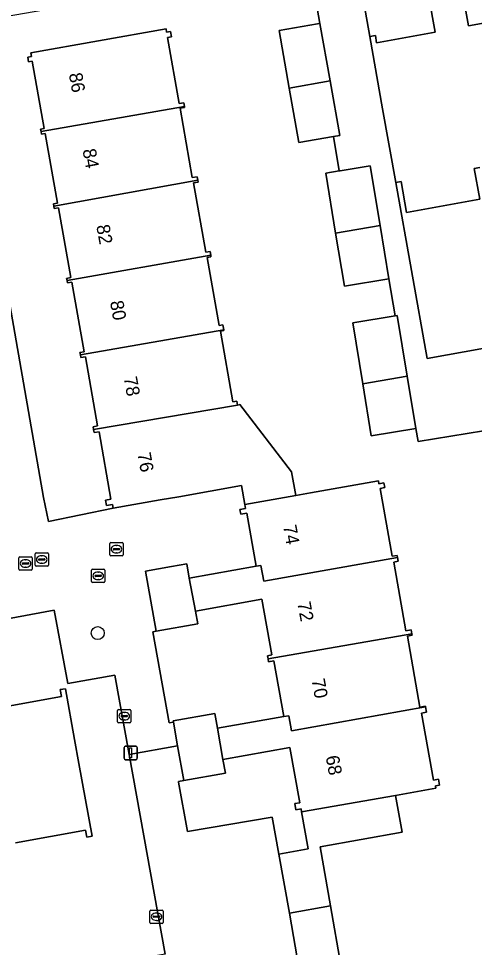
# Model space of a CAD drawing. Extents: x 157793 to 159380, y 380877 to 382313.
# Drawn here: x 158380 to 158414.2, y 381356.9 to 381426.6 of the extents above; entities that cross this region are included whole.
import ezdxf

# ---------------------------------------------------------------- set-up
doc = ezdxf.new("R2010")
doc.units = 0
for name, color, linetype in [('IMGEO_Boom', 7, 'Continuous'), ('IMGEO_Brandkraan', 7, 'Continuous'), ('IMGEO_Erf', 7, 'Continuous'), ('IMGEO_Kolk', 7, 'Continuous'), ('IMGEO_Lichtmast', 7, 'Continuous'), ('IMGEO_Pand', 7, 'Continuous'), ('IMGEO_Pand_nummerreeks', 7, 'Continuous'), ('IMGEO_Rijbaan_lokaal_open', 7, 'Continuous'), ('IMGEO_Rioolput', 7, 'Continuous'), ('IMGEO_Voetpad_open', 7, 'Continuous')]:
    doc.layers.add(name, color=color, linetype=linetype)

msp = doc.modelspace()

# ---------------------------------------------------------------- linework, layer by layer
at = {"layer": 'IMGEO_Boom'}
msp.add_circle((158385.911, 381380.479), 0.489, dxfattribs=at)
at = {"layer": 'IMGEO_Brandkraan'}
for p, q in [((158381.221, 381385.571), (158381.221, 381386.423)), ((158381.296, 381386.497), (158382.148, 381386.497)), ((158381.48, 381385.991), (158381.48, 381386.003)), ((158381.523, 381386.04), (158381.921, 381386.04)), ((158381.709, 381386.277), (158381.734, 381386.277)), ((158381.964, 381386.003), (158381.964, 381385.991)), ((158382.222, 381386.423), (158382.222, 381385.571)), ((158382.148, 381385.497), (158381.296, 381385.497)), ((158381.918, 381385.954), (158381.52, 381385.954)), ((158381.732, 381385.717), (158381.707, 381385.717))]:
    msp.add_line(p, q, dxfattribs=at)
for points in [[(158381.221, 381385.571), (158381.221, 381386.423)], [(158381.296, 381386.497), (158382.148, 381386.497)], [(158382.222, 381386.423), (158382.222, 381385.571)], [(158382.148, 381385.497), (158381.296, 381385.497)]]:
    msp.add_lwpolyline(points, dxfattribs=at)
for centre, radius, start, end in [((158381.298, 381386.421), 0.0765, 91.55205, 178.44795), ((158381.298, 381386.421), 0.0765, 91.55205, 178.44795), ((158381.52, 381386), 0.0403, 85.87752, 175.75265), ((158381.517, 381385.99), 0.0366, 178.93798, 274.71019), ((158381.921, 381385.997), 0.043, 264.86636, 352.45326), ((158381.925, 381386.002), 0.0386, 1.73085, 96.63898), ((158382.146, 381386.421), 0.0765, 1.55205, 88.44795), ((158382.146, 381386.421), 0.0765, 1.55205, 88.44795), ((158381.298, 381385.573), 0.0765, 181.55205, 268.44795), ((158381.298, 381385.573), 0.0765, 181.55205, 268.44795), ((158382.146, 381385.573), 0.0765, 271.55205, 358.44795), ((158382.146, 381385.573), 0.0765, 271.55205, 358.44795)]:
    msp.add_arc(centre, radius, start, end, dxfattribs=at)
for centre, major_axis, ratio, start_param, end_param in [((158381.708, 381385.997), (-0.387, 0.002), 0.722429, 4.712389, 7.853982), ((158381.733, 381385.997), (-0.39, 0.002), 0.717154, 1.570796, 4.712389)]:
    msp.add_ellipse(centre, major_axis=major_axis, ratio=ratio, start_param=start_param, end_param=end_param, dxfattribs=at)
at = {"layer": 'IMGEO_Erf'}
for points in [[(158423.88, 381438.688), (158408.121, 381435.824), (158408.23, 381435.291), (158404.617, 381434.627), (158405.232, 381431.245), (158406.31, 381425.206), (158406.731, 381425.281), (158406.827, 381424.744), (158411.216, 381425.529), (158410.323, 381430.524), (158409.297, 381430.341), (158408.727, 381433.527), (158413.145, 381434.317), (158413.714, 381431.131), (158412.829, 381430.973), (158413.715, 381426.018), (158417.897, 381426.765)], [(158418.518, 381396.255), (158409.932, 381394.841), (158409.772, 381395.813), (158406.429, 381395.262), (158405.784, 381399.177), (158405.032, 381403.744), (158408.207, 381404.266), (158407.751, 381407.041), (158404.408, 381406.49), (158403.754, 381410.459), (158403.011, 381414.972), (158404.022, 381415.138), (158403.598, 381417.717), (158400.991, 381417.256), (158400.269, 381421.344), (158399.508, 381425.651), (158402.397, 381426.162), (158402.574, 381426.193), (158401.802, 381430.651), (158401.691, 381430.632), (158391.883, 381428.934), (158377.508, 381426.445), (158376.475, 381425.963)], [(158378.266, 381411.001), (158381.858, 381390.651), (158382.22, 381388.857), (158387.065, 381389.835), (158387.016, 381390.113), (158386.576, 381390.035), (158386.504, 381390.442), (158386.905, 381390.513), (158386.01, 381395.58), (158385.646, 381395.515), (158385.607, 381395.735), (158385.568, 381395.956), (158385.903, 381396.015), (158384.987, 381401.204), (158384.65, 381401.144), (158384.617, 381401.33), (158384.584, 381401.515), (158384.906, 381401.572), (158383.984, 381406.793), (158383.644, 381406.733), (158383.614, 381406.904), (158383.583, 381407.077), (158383.904, 381407.134), (158382.981, 381412.36), (158382.654, 381412.302), (158382.623, 381412.48), (158382.591, 381412.66), (158382.889, 381412.713), (158381.967, 381417.935), (158381.701, 381417.888), (158381.668, 381418.075), (158381.635, 381418.26), (158381.9, 381418.306), (158381.007, 381423.363), (158380.726, 381423.313), (158380.666, 381423.652), (158380.949, 381423.702), (158380.898, 381423.987), (158391.038, 381425.778), (158391.083, 381425.525), (158391.374, 381425.576), (158391.445, 381425.174), (158391.155, 381425.122), (158392.028, 381420.18), (158392.362, 381420.239), (158392.411, 381419.963), (158392.423, 381419.894), (158392.087, 381419.835), (158393.006, 381414.633), (158393.366, 381414.697), (158393.414, 381414.429), (158393.438, 381414.292), (158393.096, 381414.231), (158394.015, 381409.03), (158394.334, 381409.086), (158394.384, 381408.805), (158394.406, 381408.678), (158394.123, 381408.628), (158395.023, 381403.537), (158395.295, 381403.585), (158395.36, 381403.217), (158395.371, 381403.157), (158395.121, 381403.113), (158396.056, 381397.822), (158396.352, 381397.875), (158396.405, 381397.577), (158396.576, 381397.607), (158400.447, 381392.573), (158400.761, 381390.791), (158401.873, 381390.987), (158406.957, 381391.885), (158406.995, 381391.669), (158407.37, 381391.735), (158407.431, 381391.387), (158407.086, 381391.326), (158407.985, 381386.237), (158408.361, 381386.303), (158408.389, 381386.142), (158408.438, 381385.867), (158408.109, 381385.809), (158409.02, 381380.647), (158409.425, 381380.718), (158409.475, 381380.43), (158409.494, 381380.324), (158409.136, 381380.261), (158410.077, 381374.93), (158410.486, 381375.002), (158410.497, 381374.939), (158410.566, 381374.547), (158410.2, 381374.482), (158411.086, 381369.464), (158411.46, 381369.53), (158411.54, 381369.079), (158411.232, 381369.024), (158411.264, 381368.847), (158408.245, 381368.314), (158408.734, 381365.543), (158402.583, 381364.456), (158403.363, 381360.04), (158404.151, 381355.578)], [(158414.571, 381415.396), (158414.147, 381415.32), (158414.559, 381413.003), (158409.075, 381412.023), (158408.662, 381414.333), (158408.266, 381414.262), (158410.621, 381401.079), (158419.211, 381402.615)], [(158390.963, 381356.402), (158388.26, 381371.381), (158387.185, 381377.337), (158383.667, 381376.696), (158382.643, 381382.19), (158378.738, 381381.484)], [(158378.931, 381374.956), (158383.201, 381375.735), (158383.109, 381376.239), (158383.488, 381376.308), (158384.184, 381372.495), (158384.509, 381370.712), (158385.504, 381365.26), (158385.103, 381365.186), (158385.008, 381365.708), (158379.757, 381364.749)]]:
    msp.add_lwpolyline(points, dxfattribs=at)
for points in [[(158391.577, 381373.905), (158394.706, 381374.458), (158394.902, 381373.346), (158399.86, 381374.222), (158399.122, 381378.396), (158398.728, 381378.326), (158398.688, 381378.555), (158398.648, 381378.783), (158398.965, 381378.839), (158398.228, 381383.012), (158393.256, 381382.134), (158393.425, 381381.178), (158390.299, 381380.625), (158390.046, 381380.58), (158391.259, 381373.743), (158391.595, 381373.803)], [(158395.486, 381369.967), (158392.37, 381369.417), (158391.972, 381369.347), (158391.981, 381369.294), (158392.645, 381365.596), (158399.004, 381366.672), (158399.499, 381363.911), (158401.696, 381364.299), (158401.206, 381367.071), (158401.165, 381367.306), (158400.781, 381367.238), (158400.701, 381367.692), (158401.061, 381367.756), (158400.329, 381371.895), (158395.302, 381371.007)]]:
    msp.add_lwpolyline(points, close=True, dxfattribs=at)
at = {"layer": 'IMGEO_Kolk'}
for p, q in [((158385.45, 381384.343), (158385.45, 381385.195)), ((158385.525, 381385.269), (158386.377, 381385.269)), ((158385.709, 381384.763), (158385.709, 381384.775)), ((158386.147, 381384.726), (158385.749, 381384.726)), ((158385.752, 381384.812), (158386.15, 381384.812)), ((158385.938, 381385.049), (158385.963, 381385.049)), ((158386.193, 381384.775), (158386.193, 381384.763)), ((158386.451, 381385.195), (158386.451, 381384.343)), ((158386.377, 381384.269), (158385.525, 381384.269)), ((158385.961, 381384.489), (158385.936, 381384.489)), ((158387.405, 381373.829), (158387.405, 381374.681)), ((158387.48, 381374.755), (158388.332, 381374.755)), ((158387.664, 381374.249), (158387.664, 381374.261)), ((158388.102, 381374.212), (158387.704, 381374.212)), ((158387.707, 381374.298), (158388.105, 381374.298)), ((158387.893, 381374.535), (158387.918, 381374.535)), ((158388.148, 381374.261), (158388.148, 381374.249)), ((158388.406, 381374.681), (158388.406, 381373.829)), ((158388.332, 381373.755), (158387.48, 381373.755)), ((158387.916, 381373.975), (158387.891, 381373.975)), ((158389.825, 381358.788), (158389.825, 381359.64)), ((158389.9, 381359.714), (158390.752, 381359.714)), ((158390.826, 381359.64), (158390.826, 381358.788)), ((158390.084, 381359.208), (158390.084, 381359.22)), ((158390.522, 381359.171), (158390.124, 381359.171)), ((158390.127, 381359.257), (158390.525, 381359.257)), ((158390.336, 381358.934), (158390.311, 381358.934)), ((158390.313, 381359.494), (158390.338, 381359.494)), ((158390.568, 381359.22), (158390.568, 381359.208)), ((158390.752, 381358.714), (158389.9, 381358.714))]:
    msp.add_line(p, q, dxfattribs=at)
for points in [[(158385.45, 381384.343), (158385.45, 381385.195)], [(158385.525, 381385.269), (158386.377, 381385.269)], [(158386.451, 381385.195), (158386.451, 381384.343)], [(158386.377, 381384.269), (158385.525, 381384.269)], [(158387.405, 381373.829), (158387.405, 381374.681)], [(158387.48, 381374.755), (158388.332, 381374.755)], [(158388.406, 381374.681), (158388.406, 381373.829)], [(158388.332, 381373.755), (158387.48, 381373.755)], [(158389.825, 381358.788), (158389.825, 381359.64)], [(158389.9, 381359.714), (158390.752, 381359.714)], [(158390.826, 381359.64), (158390.826, 381358.788)], [(158390.752, 381358.714), (158389.9, 381358.714)]]:
    msp.add_lwpolyline(points, dxfattribs=at)
for centre, radius, start, end in [((158385.527, 381385.193), 0.0765, 91.55205, 178.44795), ((158385.527, 381385.193), 0.0765, 91.55205, 178.44795), ((158385.749, 381384.772), 0.0403, 85.87752, 175.75265), ((158385.746, 381384.762), 0.0366, 178.93798, 274.71019), ((158386.15, 381384.769), 0.043, 264.86636, 352.45326), ((158386.154, 381384.774), 0.0386, 1.73085, 96.63898), ((158386.375, 381385.193), 0.0765, 1.55205, 88.44795), ((158386.375, 381385.193), 0.0765, 1.55205, 88.44795), ((158385.527, 381384.345), 0.0765, 181.55205, 268.44795), ((158385.527, 381384.345), 0.0765, 181.55205, 268.44795), ((158386.375, 381384.345), 0.0765, 271.55205, 358.44795), ((158386.375, 381384.345), 0.0765, 271.55205, 358.44795), ((158387.482, 381374.679), 0.0765, 91.55205, 178.44795), ((158387.482, 381374.679), 0.0765, 91.55205, 178.44795), ((158387.704, 381374.258), 0.0403, 85.87752, 175.75265), ((158387.701, 381374.248), 0.0366, 178.93798, 274.71019), ((158388.105, 381374.255), 0.043, 264.86636, 352.45326), ((158388.109, 381374.26), 0.0386, 1.73085, 96.63898), ((158388.33, 381374.679), 0.0765, 1.55205, 88.44795), ((158388.33, 381374.679), 0.0765, 1.55205, 88.44795), ((158387.482, 381373.831), 0.0765, 181.55205, 268.44795), ((158387.482, 381373.831), 0.0765, 181.55205, 268.44795), ((158388.33, 381373.831), 0.0765, 271.55205, 358.44795), ((158388.33, 381373.831), 0.0765, 271.55205, 358.44795), ((158389.902, 381359.638), 0.0765, 91.55205, 178.44795), ((158389.902, 381359.638), 0.0765, 91.55205, 178.44795), ((158390.75, 381359.638), 0.0765, 1.55205, 88.44795), ((158390.75, 381359.638), 0.0765, 1.55205, 88.44795), ((158390.124, 381359.217), 0.0403, 85.87752, 175.75265), ((158390.121, 381359.207), 0.0366, 178.93798, 274.71019), ((158390.525, 381359.214), 0.043, 264.86636, 352.45326), ((158390.529, 381359.219), 0.0386, 1.73085, 96.63898), ((158389.902, 381358.79), 0.0765, 181.55205, 268.44795), ((158389.902, 381358.79), 0.0765, 181.55205, 268.44795), ((158390.75, 381358.79), 0.0765, 271.55205, 358.44795), ((158390.75, 381358.79), 0.0765, 271.55205, 358.44795)]:
    msp.add_arc(centre, radius, start, end, dxfattribs=at)
for centre, major_axis, ratio, start_param, end_param in [((158385.937, 381384.769), (-0.387, 0.002), 0.722429, 4.712389, 7.853982), ((158385.962, 381384.769), (-0.39, 0.002), 0.717154, 1.570796, 4.712389), ((158387.892, 381374.255), (-0.387, 0.002), 0.722429, 4.712389, 7.853982), ((158387.917, 381374.255), (-0.39, 0.002), 0.717154, 1.570796, 4.712389), ((158390.312, 381359.214), (-0.387, 0.002), 0.722429, 4.712389, 7.853982), ((158390.337, 381359.214), (-0.39, 0.002), 0.717154, 1.570796, 4.712389)]:
    msp.add_ellipse(centre, major_axis=major_axis, ratio=ratio, start_param=start_param, end_param=end_param, dxfattribs=at)
at = {"layer": 'IMGEO_Lichtmast'}
for p, q in [((158387.885, 381371.09), (158387.885, 381371.89)), ((158387.885, 381371.89), (158387.885, 381371.09)), ((158387.985, 381371.99), (158388.775, 381371.99)), ((158388.775, 381371.99), (158387.985, 381371.99)), ((158388.875, 381371.89), (158388.875, 381371.09)), ((158388.875, 381371.09), (158388.875, 381371.89)), ((158388.775, 381370.99), (158387.985, 381370.99)), ((158387.985, 381370.99), (158388.775, 381370.99))]:
    msp.add_line(p, q, dxfattribs=at)
msp.add_lwpolyline([(158388.305, 381371.865), (158388.455, 381371.865), (158388.455, 381371.115), (158388.305, 381371.115), (158388.305, 381371.865)], dxfattribs=at)
for centre, start, end in [((158387.985, 381371.89), 90, 180), ((158387.985, 381371.89), 90, 180), ((158388.775, 381371.89), 0, 90), ((158388.775, 381371.89), 360, 90), ((158387.985, 381371.09), 180, 270), ((158387.985, 381371.09), 180, 270), ((158388.775, 381371.09), 270, 0), ((158388.775, 381371.09), 270, 0)]:
    msp.add_arc(centre, 0.1, start, end, dxfattribs=at)
at = {"layer": 'IMGEO_Pand'}
for points in [[(158417.897, 381426.765), (158413.715, 381426.018), (158412.829, 381430.973), (158413.714, 381431.131), (158413.145, 381434.317), (158408.727, 381433.527), (158409.297, 381430.341), (158410.323, 381430.524), (158411.216, 381425.529), (158406.827, 381424.744), (158406.731, 381425.281), (158406.31, 381425.206), (158407.278, 381419.793), (158408.266, 381414.262), (158408.662, 381414.333), (158409.075, 381412.023), (158414.559, 381413.003), (158414.147, 381415.32), (158414.571, 381415.396)], [(158379.757, 381364.749), (158385.008, 381365.708), (158385.103, 381365.186), (158385.504, 381365.26), (158384.509, 381370.712), (158384.184, 381372.495), (158383.488, 381376.308), (158383.109, 381376.239), (158383.201, 381375.735), (158378.931, 381374.956)]]:
    msp.add_lwpolyline(points, dxfattribs=at)
for points in [[(158392.411, 381419.963), (158392.362, 381420.239), (158392.028, 381420.18), (158391.155, 381425.122), (158391.445, 381425.174), (158391.374, 381425.576), (158391.083, 381425.525), (158391.038, 381425.778), (158380.898, 381423.987), (158380.949, 381423.702), (158380.666, 381423.652), (158380.726, 381423.313), (158381.007, 381423.363), (158381.9, 381418.306), (158381.635, 381418.26), (158381.668, 381418.075)], [(158400.269, 381421.344), (158403.335, 381421.883), (158402.574, 381426.193), (158402.397, 381426.162), (158399.508, 381425.651)], [(158400.269, 381421.344), (158400.991, 381417.256), (158403.598, 381417.717), (158404.057, 381417.798), (158403.335, 381421.883)], [(158392.087, 381419.835), (158392.423, 381419.894), (158392.411, 381419.963), (158381.668, 381418.075), (158381.701, 381417.888), (158381.967, 381417.935), (158382.889, 381412.713), (158382.591, 381412.66), (158382.623, 381412.48), (158393.414, 381414.429), (158393.366, 381414.697), (158393.006, 381414.633)], [(158406.354, 381415.522), (158404.088, 381415.149), (158404.022, 381415.138), (158403.011, 381414.972), (158403.754, 381410.459), (158407.091, 381411.048)], [(158382.623, 381412.48), (158382.654, 381412.302), (158382.981, 381412.36), (158383.904, 381407.134), (158383.583, 381407.077), (158383.614, 381406.904), (158394.384, 381408.805), (158394.334, 381409.086), (158394.015, 381409.03), (158393.096, 381414.231), (158393.438, 381414.292), (158393.414, 381414.429)], [(158407.091, 381411.048), (158403.754, 381410.459), (158404.408, 381406.49), (158407.751, 381407.041)], [(158394.384, 381408.805), (158383.614, 381406.904), (158383.644, 381406.733), (158383.984, 381406.793), (158384.906, 381401.572), (158384.584, 381401.515), (158384.617, 381401.33), (158395.36, 381403.217), (158395.295, 381403.585), (158395.023, 381403.537), (158394.123, 381408.628), (158394.406, 381408.678)], [(158408.375, 381404.294), (158408.207, 381404.266), (158405.032, 381403.744), (158405.784, 381399.177), (158409.124, 381399.747)], [(158395.121, 381403.113), (158395.371, 381403.157), (158395.36, 381403.217), (158384.617, 381401.33), (158384.65, 381401.144), (158384.987, 381401.204), (158385.903, 381396.015), (158385.568, 381395.956), (158385.607, 381395.735), (158396.405, 381397.577), (158396.352, 381397.875), (158396.056, 381397.822)], [(158409.124, 381399.747), (158405.784, 381399.177), (158406.429, 381395.262), (158409.772, 381395.813)], [(158396.405, 381397.577), (158385.607, 381395.735), (158385.646, 381395.515), (158386.01, 381395.58), (158386.905, 381390.513), (158386.504, 381390.442), (158386.576, 381390.035), (158387.016, 381390.113), (158387.065, 381389.835), (158390.596, 381390.459), (158391.989, 381390.705), (158396.698, 381391.537), (158396.949, 381390.117), (158400.761, 381390.791), (158400.447, 381392.573), (158396.576, 381397.607)], [(158407.086, 381391.326), (158407.431, 381391.387), (158407.37, 381391.735), (158406.995, 381391.669), (158406.957, 381391.885), (158401.873, 381390.987), (158400.761, 381390.791), (158396.949, 381390.117), (158397.001, 381389.823), (158396.575, 381389.748), (158396.637, 381389.394), (158397.094, 381389.475), (158397.798, 381385.49), (158398.147, 381385.552), (158398.366, 381384.369), (158408.389, 381386.142), (158408.361, 381386.303), (158407.985, 381386.237)], [(158408.389, 381386.142), (158398.366, 381384.369), (158398.147, 381385.552), (158397.798, 381385.49), (158392.778, 381384.603), (158393.256, 381382.134), (158398.228, 381383.012), (158398.965, 381378.839), (158398.648, 381378.783), (158398.688, 381378.555), (158409.475, 381380.43), (158409.425, 381380.718), (158409.02, 381380.647), (158408.109, 381385.809), (158408.438, 381385.867)], [(158392.778, 381384.603), (158392.591, 381385.664), (158391.453, 381385.463), (158389.505, 381385.119), (158390.299, 381380.625), (158393.425, 381381.178), (158393.256, 381382.134)], [(158409.136, 381380.261), (158409.494, 381380.324), (158409.475, 381380.43), (158398.688, 381378.555), (158398.728, 381378.326), (158399.122, 381378.396), (158399.86, 381374.222), (158400.235, 381374.288), (158400.443, 381373.159), (158410.497, 381374.939), (158410.486, 381375.002), (158410.077, 381374.93)], [(158410.497, 381374.939), (158400.443, 381373.159), (158400.235, 381374.288), (158399.86, 381374.222), (158394.902, 381373.346), (158395.302, 381371.007), (158400.329, 381371.895), (158401.061, 381367.756), (158400.701, 381367.692), (158400.781, 381367.238), (158401.165, 381367.306), (158401.206, 381367.071), (158408.245, 381368.314), (158411.264, 381368.847), (158411.232, 381369.024), (158411.54, 381369.079), (158411.46, 381369.53), (158411.086, 381369.464), (158410.2, 381374.482), (158410.566, 381374.547)], [(158395.302, 381371.007), (158394.902, 381373.346), (158394.706, 381374.458), (158391.577, 381373.905), (158391.595, 381373.803), (158391.908, 381372.031), (158392.37, 381369.417), (158395.486, 381369.967)], [(158400.283, 381359.472), (158403.363, 381360.04), (158402.583, 381364.456), (158408.734, 381365.543), (158408.245, 381368.314), (158401.206, 381367.071), (158401.696, 381364.299), (158399.499, 381363.911)], [(158403.363, 381360.04), (158400.283, 381359.472), (158401.028, 381355.251), (158401.067, 381355.033), (158404.151, 381355.578)]]:
    msp.add_lwpolyline(points, close=True, dxfattribs=at)
at = {"layer": 'IMGEO_Rijbaan_lokaal_open'}
msp.add_lwpolyline([(158377.043, 381350.954), (158397.98, 381354.705), (158401.028, 381355.251), (158400.283, 381359.472), (158399.499, 381363.911), (158399.004, 381366.672), (158392.645, 381365.596), (158391.981, 381369.294), (158391.972, 381369.347), (158392.37, 381369.417), (158391.908, 381372.031), (158388.26, 381371.381), (158390.963, 381356.402), (158372.484, 381353.148), (158373.916, 381345.138), (158376.031, 381333.484), (158375.478, 381333.384), (158376.285, 381328.844), (158376.865, 381328.974), (158378.075, 381322.129), (158381.328, 381322.696), (158381.014, 381325.203), (158381.27, 381326.038), (158380.992, 381328.446)], close=True, dxfattribs=at)
at = {"layer": 'IMGEO_Rioolput'}
for p, q in [((158386.819, 381386.349), (158386.819, 381387.201)), ((158386.894, 381387.275), (158387.746, 381387.275)), ((158387.078, 381386.769), (158387.078, 381386.781)), ((158387.516, 381386.732), (158387.118, 381386.732)), ((158387.121, 381386.818), (158387.519, 381386.818)), ((158387.307, 381387.055), (158387.332, 381387.055)), ((158387.562, 381386.781), (158387.562, 381386.769)), ((158387.82, 381387.201), (158387.82, 381386.349)), ((158379.999, 381385.274), (158379.999, 381386.126)), ((158380.074, 381386.2), (158380.926, 381386.2)), ((158380.487, 381385.98), (158380.512, 381385.98)), ((158381, 381386.126), (158381, 381385.274)), ((158387.746, 381386.275), (158386.894, 381386.275)), ((158387.33, 381386.495), (158387.305, 381386.495)), ((158380.258, 381385.694), (158380.258, 381385.706)), ((158380.696, 381385.657), (158380.298, 381385.657)), ((158380.301, 381385.743), (158380.699, 381385.743)), ((158380.51, 381385.42), (158380.485, 381385.42)), ((158380.742, 381385.706), (158380.742, 381385.694)), ((158380.926, 381385.2), (158380.074, 381385.2))]:
    msp.add_line(p, q, dxfattribs=at)
for points in [[(158386.819, 381386.349), (158386.819, 381387.201)], [(158386.894, 381387.275), (158387.746, 381387.275)], [(158387.82, 381387.201), (158387.82, 381386.349)], [(158379.999, 381385.274), (158379.999, 381386.126)], [(158380.074, 381386.2), (158380.926, 381386.2)], [(158381, 381386.126), (158381, 381385.274)], [(158387.746, 381386.275), (158386.894, 381386.275)], [(158380.926, 381385.2), (158380.074, 381385.2)]]:
    msp.add_lwpolyline(points, dxfattribs=at)
for centre, radius, start, end in [((158386.896, 381387.199), 0.0765, 91.55205, 178.44795), ((158386.896, 381387.199), 0.0765, 91.55205, 178.44795), ((158387.118, 381386.778), 0.0403, 85.87752, 175.75265), ((158387.115, 381386.768), 0.0366, 178.93798, 274.71019), ((158387.519, 381386.775), 0.043, 264.86636, 352.45326), ((158387.523, 381386.78), 0.0386, 1.73085, 96.63898), ((158387.744, 381387.199), 0.0765, 1.55205, 88.44795), ((158387.744, 381387.199), 0.0765, 1.55205, 88.44795), ((158380.076, 381386.124), 0.0765, 91.55205, 178.44795), ((158380.076, 381386.124), 0.0765, 91.55205, 178.44795), ((158380.924, 381386.124), 0.0765, 1.55205, 88.44795), ((158380.924, 381386.124), 0.0765, 1.55205, 88.44795), ((158386.896, 381386.351), 0.0765, 181.55205, 268.44795), ((158386.896, 381386.351), 0.0765, 181.55205, 268.44795), ((158387.744, 381386.351), 0.0765, 271.55205, 358.44795), ((158387.744, 381386.351), 0.0765, 271.55205, 358.44795), ((158380.076, 381385.276), 0.0765, 181.55205, 268.44795), ((158380.076, 381385.276), 0.0765, 181.55205, 268.44795), ((158380.298, 381385.703), 0.0403, 85.87752, 175.75265), ((158380.295, 381385.693), 0.0366, 178.93798, 274.71019), ((158380.699, 381385.7), 0.043, 264.86636, 352.45326), ((158380.703, 381385.705), 0.0386, 1.73085, 96.63898), ((158380.924, 381385.276), 0.0765, 271.55205, 358.44795), ((158380.924, 381385.276), 0.0765, 271.55205, 358.44795)]:
    msp.add_arc(centre, radius, start, end, dxfattribs=at)
for centre, major_axis, ratio, start_param, end_param in [((158387.306, 381386.775), (-0.387, 0.002), 0.722429, 4.712389, 7.853982), ((158387.331, 381386.775), (-0.39, 0.002), 0.717154, 1.570796, 4.712389), ((158380.486, 381385.7), (-0.387, 0.002), 0.722429, 4.712389, 7.853982), ((158380.511, 381385.7), (-0.39, 0.002), 0.717154, 1.570796, 4.712389)]:
    msp.add_ellipse(centre, major_axis=major_axis, ratio=ratio, start_param=start_param, end_param=end_param, dxfattribs=at)
at = {"layer": 'IMGEO_Voetpad_open'}
for points in [[(158419.211, 381402.615), (158410.621, 381401.079), (158408.266, 381414.262), (158407.278, 381419.793), (158406.31, 381425.206), (158405.232, 381431.245), (158401.802, 381430.651), (158402.574, 381426.193), (158403.335, 381421.883), (158404.057, 381417.798), (158403.598, 381417.717), (158404.022, 381415.138), (158404.088, 381415.149), (158406.354, 381415.522), (158407.091, 381411.048), (158407.751, 381407.041), (158408.207, 381404.266), (158408.375, 381404.294), (158409.124, 381399.747), (158409.772, 381395.813), (158409.932, 381394.841), (158418.518, 381396.255)], [(158378.738, 381381.484), (158382.643, 381382.19), (158383.667, 381376.696), (158387.185, 381377.337), (158388.26, 381371.381), (158391.908, 381372.031), (158391.595, 381373.803), (158391.259, 381373.743), (158390.046, 381380.58), (158390.299, 381380.625), (158389.505, 381385.119), (158391.453, 381385.463), (158392.591, 381385.664), (158392.778, 381384.603), (158397.798, 381385.49), (158397.094, 381389.475), (158396.637, 381389.394), (158396.575, 381389.748), (158397.001, 381389.823), (158396.949, 381390.117), (158396.698, 381391.537), (158391.989, 381390.705), (158390.596, 381390.459), (158387.065, 381389.835), (158382.22, 381388.857), (158381.858, 381390.651), (158378.266, 381411.001)]]:
    msp.add_lwpolyline(points, dxfattribs=at)

# ---------------------------------------------------------------- texts
at = {"layer": 'IMGEO_Pand_nummerreeks'}
for s, rotation, p in [('86', 280.23588, (158383.745, 381422.402)), ('84', 280.23855, (158384.773, 381416.71)), ('82', 280.23588, (158385.8, 381411.021)), ('80', 280.23588, (158386.829, 381405.323)), ('78', 280.23855, (158387.857, 381399.631)), ('76', 280.23855, (158388.884, 381393.942)), ('74', 280.46773, (158399.809, 381388.507)), ('72', 280.46512, (158400.873, 381382.748)), ('70', 280.46773, (158401.938, 381376.98)), ('68', 280.46512, (158403.003, 381371.219))]:
    msp.add_text(s, height=1, rotation=rotation, dxfattribs=at).set_placement(p)

doc.saveas('drawing.dxf')
